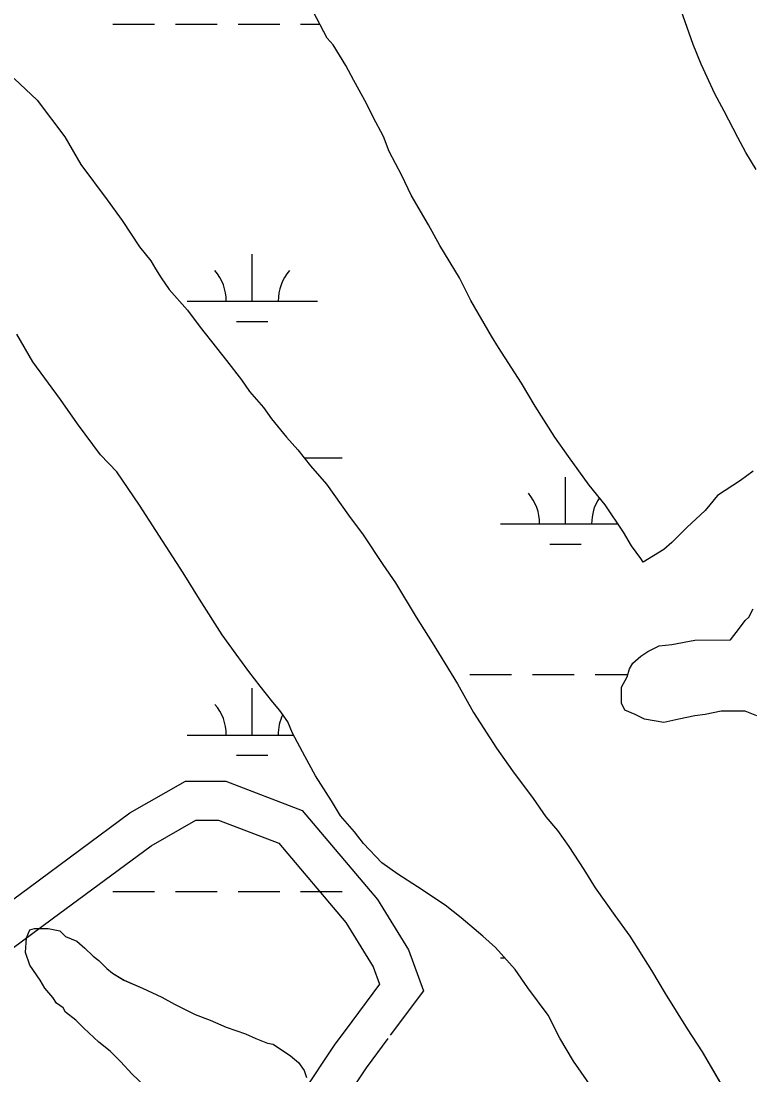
# Model space of a CAD drawing. Extents: x 3177185 to 3215018, y 812988 to 838321.
# Drawn here: x 3209115 to 3209675, y 821072 to 821880 of the extents above; entities that cross this region are included whole.
import ezdxf

# ---------------------------------------------------------------- set-up
doc = ezdxf.new("R2010")
doc.units = 0
for name, color, linetype in [('V-ROAD-CNTR', 7, 'Continuous'), ('V-SITE-VEGE', 7, 'Continuous'), ('V-WETL-SWMP', 7, 'Continuous')]:
    doc.layers.add(name, color=color, linetype=linetype)

msp = doc.modelspace()

# ---------------------------------------------------------------- linework, layer by layer
at = {"layer": 'V-ROAD-CNTR'}
for points in [[(3208971.44, 821094.76), (3209035, 821152.54), (3209120.67, 821215.73), (3209198.02, 821272.85), (3209240.72, 821297.25), (3209271.73, 821297.25), (3209330.32, 821274.83), (3209388.19, 821206.34), (3209411.9, 821167.86), (3209423.26, 821136.5), (3209397.86, 821102.37)], [(3208991.62, 821072.56), (3209054.04, 821129.31), (3209138.48, 821191.6), (3209214.43, 821247.67), (3209248.69, 821267.25), (3209266.19, 821267.25), (3209312.39, 821249.57), (3209363.83, 821188.7), (3209384.75, 821154.74), (3209389.56, 821141.46), (3209368.35, 821112.97)], [(3209368.35, 821112.97), (3209354.74, 821094.68), (3209330.04, 821057.44), (3209286.65, 821005.23), (3209171.9, 820860.1), (3209089.58, 820775.87), (3209087.02, 820740.58), (3209067.93, 820708.76), (3209006.52, 820665.87), (3208939.44, 820605.65), (3208911.76, 820556.84), (3208839.42, 820483.65), (3208756.21, 820390.85), (3208687.49, 820341.28)], [(3209396.03, 821099.91), (3209379.29, 821077.42), (3209354.15, 821039.51), (3209309.96, 820986.34), (3209194.46, 820840.26), (3209118.71, 820762.75), (3209116.42, 820731.28), (3209090.37, 820687.83), (3209025.2, 820642.32), (3208963.12, 820586.6), (3208935.89, 820538.58), (3208861.27, 820463.08), (3208776.38, 820368.42), (3208712.2, 820322.11)]]:
    msp.add_lwpolyline(points, dxfattribs=at)
at = {"layer": 'V-SITE-VEGE'}
for points in [[(3209676.3, 821534.87), (3209666.63, 821527.82), (3209649.04, 821516.36), (3209639.37, 821504.92), (3209625.3, 821491.71), (3209613.87, 821480.26), (3209607.72, 821474.97), (3209591.89, 821465.28), (3209590.12, 821467.92), (3209583.08, 821477.59), (3209576.91, 821488.14), (3209562.81, 821509.25), (3209550.48, 821524.2), (3209534.62, 821546.18), (3209524.05, 821561.13), (3209509.07, 821584.88), (3209498.49, 821602.47), (3209480.87, 821629.73), (3209475.58, 821638.52), (3209459.72, 821665.79), (3209450.91, 821683.38), (3209435.93, 821708), (3209427.11, 821723.84), (3209413.89, 821746.7), (3209406.84, 821761.66), (3209397.15, 821780.13), (3209392.73, 821791.56), (3209384.8, 821806.51), (3209379.52, 821817.07), (3209369.82, 821834.66), (3209363.65, 821846.09), (3209353.96, 821861.92), (3209349.55, 821867.2), (3209331.04, 821902.38)], [(3209678.74, 821766.29), (3209670.81, 821779.49), (3209664.64, 821790.92), (3209654.06, 821811.15), (3209647.01, 821824.34), (3209636.43, 821847.21), (3209630.26, 821862.16), (3209615.26, 821905.27)], [(3209109.36, 821836.19), (3209126.97, 821819.49), (3209148.11, 821791.35), (3209160.45, 821770.24), (3209180.71, 821742.98), (3209192.17, 821727.15), (3209205.38, 821706.92), (3209214.19, 821696.37), (3209217.72, 821690.22), (3209222.12, 821683.18), (3209228.29, 821674.39), (3209242.38, 821658.56), (3209252.07, 821645.37), (3209264.41, 821629.54), (3209272.33, 821619.87), (3209283.79, 821604.92), (3209289.95, 821596.13), (3209300.53, 821583.82), (3209306.69, 821575.02), (3209318.14, 821560.95), (3209326.95, 821551.28), (3209336.64, 821538.97), (3209348.97, 821524.9), (3209365.71, 821501.16), (3209377.16, 821486.21), (3209392.14, 821463.34), (3209401.83, 821449.28), (3209417.7, 821422.89), (3209430.03, 821403.54), (3209449.42, 821371.88), (3209461.76, 821349.89), (3209479.38, 821322.63), (3209491.71, 821305.04), (3209507.57, 821283.94), (3209517.26, 821269.87), (3209526.07, 821259.32), (3209534.88, 821247.01), (3209546.34, 821229.42), (3209555.15, 821215.35), (3209570.12, 821194.24), (3209581.58, 821178.41), (3209598.32, 821152.03), (3209608.89, 821134.44), (3209625.64, 821107.18), (3209637.09, 821089.59), (3209663.53, 821044.73)], [(3209554.4, 821059.6), (3209538.54, 821082.46), (3209527.97, 821100.05), (3209519.15, 821117.64), (3209503.3, 821138.74), (3209493.6, 821152.82), (3209478.63, 821169.52), (3209468.95, 821178.31), (3209452.21, 821192.38), (3209439.89, 821202.04), (3209418.75, 821216.11), (3209403.79, 821225.77), (3209391.46, 821234.56), (3209377.37, 821249.51), (3209370.32, 821258.3), (3209359.75, 821270.61), (3209352.7, 821282.04), (3209340.37, 821301.39), (3209332.44, 821316.34), (3209322.74, 821333.93), (3209319.21, 821342.73), (3209313.04, 821351.52), (3209307.76, 821357.68), (3209298.07, 821369.99), (3209289.26, 821381.42), (3209279.57, 821394.61), (3209269, 821409.56), (3209251.37, 821436.83), (3209239.04, 821457.05), (3209217.89, 821489.59), (3209205.56, 821508.94), (3209187.94, 821534.44), (3209175.6, 821547.63), (3209157.98, 821571.37), (3209144.77, 821589.84), (3209123.63, 821618.86), (3209111.29, 821639.97)], [(3209679.1, 821347.44), (3209670.3, 821350.95), (3209651.82, 821350.94), (3209639.5, 821348.29), (3209631.58, 821347.4), (3209619.27, 821344.75), (3209607.83, 821342.1), (3209592.87, 821344.73), (3209585.83, 821348.24), (3209577.91, 821351.76), (3209575.26, 821357.03), (3209575.25, 821369.35), (3209579.64, 821377.27), (3209581.4, 821383.44), (3209584.04, 821387.84), (3209590.19, 821393.12), (3209595.47, 821396.65), (3209604.26, 821401.05), (3209613.94, 821401.94), (3209631.53, 821405.48), (3209658.81, 821405.5), (3209661.45, 821409.02), (3209664.97, 821413.43), (3209670.24, 821420.47), (3209672.88, 821423.11), (3209676.39, 821429.28)], [(3209213.87, 821059.3), (3209199.78, 821072.49), (3209190.97, 821082.16), (3209183.04, 821090.07), (3209174.24, 821097.1), (3209162.79, 821107.65), (3209156.62, 821113.8), (3209148.7, 821119.96), (3209146.94, 821123.47), (3209141.65, 821126.99), (3209139.01, 821131.39), (3209132.84, 821138.42), (3209129.32, 821144.58), (3209121.39, 821156.01), (3209117.86, 821165.69), (3209118.73, 821177.13), (3209121.37, 821183.29), (3209124.89, 821184.17), (3209135.45, 821184.18), (3209144.25, 821182.43), (3209148.65, 821178.03), (3209157.45, 821174.52), (3209163.62, 821169.25), (3209169.78, 821163.09), (3209174.18, 821159.58), (3209180.35, 821153.42), (3209184.75, 821149.91), (3209193.56, 821144.64), (3209207.64, 821138.49), (3209222.6, 821131.46), (3209232.29, 821126.19), (3209248.13, 821118.28), (3209259.58, 821113.89), (3209271.9, 821108.62), (3209286.86, 821103.36), (3209294.79, 821099.85), (3209303.59, 821096.33), (3209307.99, 821095.46), (3209321.2, 821086.67), (3209327.36, 821081.4), (3209331.76, 821075.24), (3209333.53, 821069.96)]]:
    msp.add_lwpolyline(points, dxfattribs=at)
at = {"layer": 'V-WETL-SWMP'}
for p, q in [((3209349.55, 821867.2), (3209331.04, 821902.38)), ((3209185.08, 821877.9), (3209217.08, 821877.9)), ((3209233.08, 821877.9), (3209265.08, 821877.9)), ((3209281.08, 821877.9), (3209313.08, 821877.9)), ((3209329.08, 821877.9), (3209343.92, 821877.9)), ((3209353.96, 821861.92), (3209349.55, 821867.2)), ((3209363.65, 821846.09), (3209353.96, 821861.92)), ((3209369.82, 821834.66), (3209363.65, 821846.09)), ((3209109.36, 821836.19), (3209126.97, 821819.49)), ((3209379.52, 821817.07), (3209369.82, 821834.66)), ((3209126.97, 821819.49), (3209148.11, 821791.35)), ((3209384.8, 821806.51), (3209379.52, 821817.07)), ((3209392.74, 821791.56), (3209384.8, 821806.51)), ((3209148.11, 821791.35), (3209160.45, 821770.24)), ((3209397.15, 821780.13), (3209392.74, 821791.56)), ((3209406.84, 821761.66), (3209397.15, 821780.13)), ((3209160.45, 821770.24), (3209180.71, 821742.98)), ((3209413.89, 821746.7), (3209406.84, 821761.66)), ((3209427.11, 821723.84), (3209413.89, 821746.7)), ((3209180.71, 821742.98), (3209192.17, 821727.15)), ((3209192.17, 821727.15), (3209205.38, 821706.92)), ((3209435.93, 821708), (3209427.11, 821723.84)), ((3209205.38, 821706.92), (3209214.19, 821696.37)), ((3209450.91, 821683.38), (3209435.93, 821708)), ((3209214.19, 821696.37), (3209217.72, 821690.22)), ((3209291.93, 821665.3), (3209291.93, 821701.3)), ((3209217.72, 821690.22), (3209222.12, 821683.18)), ((3209222.12, 821683.18), (3209228.29, 821674.39)), ((3209459.72, 821665.79), (3209450.91, 821683.38)), ((3209228.29, 821674.39), (3209242.38, 821658.56)), ((3209241.93, 821665.3), (3209341.93, 821665.3)), ((3209475.58, 821638.52), (3209459.72, 821665.79)), ((3209242.38, 821658.56), (3209252.07, 821645.37)), ((3209279.93, 821649.87), (3209303.93, 821649.87)), ((3209123.63, 821618.86), (3209111.29, 821639.97)), ((3209252.07, 821645.37), (3209264.41, 821629.54)), ((3209480.87, 821629.73), (3209475.58, 821638.52)), ((3209264.41, 821629.54), (3209272.33, 821619.87)), ((3209498.49, 821602.47), (3209480.87, 821629.73)), ((3209144.77, 821589.84), (3209123.63, 821618.86)), ((3209272.33, 821619.87), (3209283.79, 821604.92)), ((3209283.79, 821604.92), (3209289.95, 821596.13)), ((3209509.07, 821584.88), (3209498.49, 821602.47)), ((3209289.95, 821596.13), (3209300.52, 821583.82)), ((3209157.99, 821571.37), (3209144.77, 821589.84)), ((3209300.52, 821583.82), (3209306.69, 821575.02)), ((3209524.05, 821561.13), (3209509.07, 821584.88)), ((3209306.69, 821575.02), (3209318.14, 821560.95)), ((3209175.6, 821547.63), (3209157.99, 821571.37)), ((3209318.14, 821560.95), (3209326.95, 821551.28)), ((3209534.62, 821546.18), (3209524.05, 821561.13)), ((3209326.95, 821551.28), (3209336.64, 821538.97)), ((3209187.94, 821534.44), (3209175.6, 821547.63)), ((3209331.72, 821545.23), (3209361.08, 821545.23)), ((3209550.48, 821524.2), (3209534.62, 821546.18)), ((3209205.56, 821508.94), (3209187.94, 821534.44)), ((3209336.64, 821538.97), (3209348.97, 821524.9)), ((3209676.3, 821534.87), (3209666.63, 821527.82)), ((3209532.4, 821494.48), (3209532.4, 821530.48)), ((3209666.63, 821527.82), (3209649.04, 821516.36)), ((3209348.97, 821524.9), (3209365.71, 821501.16)), ((3209562.81, 821509.25), (3209550.48, 821524.2)), ((3209649.04, 821516.36), (3209639.37, 821504.92)), ((3209217.89, 821489.59), (3209205.56, 821508.94)), ((3209576.91, 821488.14), (3209562.81, 821509.25)), ((3209639.37, 821504.92), (3209625.3, 821491.71)), ((3209365.71, 821501.16), (3209377.16, 821486.21)), ((3209482.4, 821494.48), (3209572.67, 821494.48)), ((3209239.04, 821457.05), (3209217.89, 821489.59)), ((3209377.16, 821486.21), (3209392.14, 821463.34)), ((3209583.08, 821477.59), (3209576.91, 821488.14)), ((3209625.3, 821491.71), (3209613.87, 821480.26)), ((3209520.4, 821479.05), (3209544.4, 821479.05)), ((3209590.12, 821467.92), (3209583.08, 821477.59)), ((3209613.87, 821480.26), (3209607.72, 821474.97)), ((3209607.72, 821474.97), (3209591.89, 821465.28)), ((3209392.14, 821463.34), (3209401.83, 821449.27)), ((3209591.89, 821465.28), (3209590.12, 821467.92)), ((3209251.38, 821436.82), (3209239.04, 821457.05)), ((3209401.83, 821449.27), (3209417.7, 821422.89)), ((3209269, 821409.56), (3209251.38, 821436.82)), ((3209672.88, 821423.11), (3209676.39, 821429.27)), ((3209417.7, 821422.89), (3209430.03, 821403.54)), ((3209670.24, 821420.47), (3209672.88, 821423.11)), ((3209661.45, 821409.02), (3209664.97, 821413.43)), ((3209664.97, 821413.43), (3209670.24, 821420.47)), ((3209279.57, 821394.61), (3209269, 821409.56)), ((3209613.94, 821401.94), (3209631.54, 821405.48)), ((3209631.54, 821405.48), (3209658.81, 821405.5)), ((3209658.81, 821405.5), (3209661.45, 821409.02)), ((3209430.03, 821403.54), (3209449.42, 821371.88)), ((3209590.19, 821393.12), (3209595.47, 821396.65)), ((3209595.47, 821396.65), (3209604.26, 821401.05)), ((3209604.26, 821401.05), (3209613.94, 821401.94)), ((3209289.26, 821381.42), (3209279.57, 821394.61)), ((3209584.03, 821387.84), (3209590.19, 821393.12)), ((3209298.07, 821369.99), (3209289.26, 821381.42)), ((3209579.64, 821377.27), (3209581.4, 821383.44)), ((3209581.4, 821383.44), (3209584.03, 821387.84)), ((3209458.99, 821379.05), (3209490.99, 821379.05)), ((3209506.99, 821379.05), (3209538.99, 821379.05)), ((3209554.99, 821379.05), (3209580.15, 821379.05)), ((3209575.25, 821369.35), (3209579.64, 821377.27)), ((3209291.93, 821332.62), (3209291.93, 821368.62)), ((3209307.76, 821357.68), (3209298.07, 821369.99)), ((3209449.42, 821371.88), (3209461.76, 821349.89)), ((3209575.26, 821357.03), (3209575.25, 821369.35)), ((3209313.05, 821351.52), (3209307.76, 821357.68)), ((3209577.91, 821351.75), (3209575.26, 821357.03)), ((3209319.21, 821342.73), (3209313.05, 821351.52)), ((3209461.76, 821349.89), (3209479.38, 821322.63)), ((3209585.83, 821348.24), (3209577.91, 821351.75)), ((3209592.87, 821344.73), (3209585.83, 821348.24)), ((3209639.51, 821348.29), (3209631.59, 821347.4)), ((3209651.82, 821350.94), (3209639.51, 821348.29)), ((3209670.3, 821350.95), (3209651.82, 821350.94)), ((3209679.1, 821347.44), (3209670.3, 821350.95)), ((3209322.74, 821333.93), (3209319.21, 821342.73)), ((3209607.83, 821342.1), (3209592.87, 821344.73)), ((3209619.27, 821344.75), (3209607.83, 821342.1)), ((3209631.59, 821347.4), (3209619.27, 821344.75)), ((3209241.93, 821332.62), (3209323.46, 821332.62)), ((3209332.44, 821316.34), (3209322.74, 821333.93)), ((3209279.93, 821317.19), (3209303.93, 821317.19)), ((3209340.37, 821301.39), (3209332.44, 821316.34)), ((3209479.38, 821322.63), (3209491.71, 821305.04)), ((3209352.7, 821282.04), (3209340.37, 821301.39)), ((3209491.71, 821305.04), (3209507.57, 821283.94)), ((3209507.57, 821283.94), (3209517.26, 821269.87)), ((3209359.75, 821270.61), (3209352.7, 821282.04)), ((3209370.32, 821258.3), (3209359.75, 821270.61)), ((3209517.26, 821269.87), (3209526.07, 821259.32)), ((3209526.07, 821259.32), (3209534.88, 821247)), ((3209377.37, 821249.51), (3209370.32, 821258.3)), ((3209391.46, 821234.56), (3209377.37, 821249.51)), ((3209534.88, 821247), (3209546.34, 821229.42)), ((3209403.79, 821225.77), (3209391.46, 821234.56)), ((3209546.34, 821229.42), (3209555.15, 821215.34)), ((3209418.76, 821216.11), (3209403.79, 821225.77)), ((3209185.08, 821212.55), (3209217.08, 821212.55)), ((3209233.08, 821212.55), (3209265.08, 821212.55)), ((3209281.08, 821212.55), (3209313.08, 821212.55)), ((3209329.08, 821212.55), (3209361.08, 821212.55)), ((3209439.89, 821202.04), (3209418.76, 821216.11)), ((3209555.15, 821215.34), (3209570.12, 821194.24)), ((3209452.21, 821192.38), (3209439.89, 821202.04)), ((3209468.95, 821178.31), (3209452.21, 821192.38)), ((3209570.12, 821194.24), (3209581.58, 821178.41)), ((3209118.73, 821177.13), (3209121.37, 821183.29)), ((3209121.37, 821183.29), (3209124.89, 821184.17)), ((3209124.89, 821184.17), (3209135.44, 821184.18)), ((3209135.44, 821184.18), (3209144.25, 821182.43)), ((3209144.25, 821182.43), (3209148.65, 821178.03)), ((3209478.63, 821169.52), (3209468.95, 821178.31)), ((3209581.58, 821178.41), (3209598.32, 821152.03)), ((3209117.86, 821165.69), (3209118.73, 821177.13)), ((3209148.65, 821178.03), (3209157.45, 821174.52)), ((3209157.45, 821174.52), (3209163.62, 821169.25)), ((3209121.39, 821156.01), (3209117.86, 821165.69)), ((3209163.62, 821169.25), (3209169.78, 821163.09)), ((3209169.78, 821163.09), (3209174.18, 821159.58)), ((3209493.61, 821152.82), (3209478.63, 821169.52)), ((3209129.32, 821144.58), (3209121.39, 821156.01)), ((3209174.18, 821159.58), (3209180.35, 821153.42)), ((3209482.4, 821161.81), (3209485.55, 821161.81)), ((3209180.35, 821153.42), (3209184.75, 821149.91)), ((3209184.75, 821149.91), (3209193.55, 821144.63)), ((3209503.3, 821138.74), (3209493.61, 821152.82)), ((3209598.32, 821152.03), (3209608.89, 821134.44)), ((3209132.84, 821138.42), (3209129.32, 821144.58)), ((3209139.01, 821131.39), (3209132.84, 821138.42)), ((3209193.55, 821144.63), (3209207.64, 821138.49)), ((3209207.64, 821138.49), (3209222.6, 821131.46)), ((3209519.15, 821117.64), (3209503.3, 821138.74)), ((3209141.65, 821126.99), (3209139.01, 821131.39)), ((3209222.6, 821131.46), (3209232.29, 821126.19)), ((3209608.89, 821134.44), (3209625.64, 821107.17)), ((3209146.94, 821123.47), (3209141.65, 821126.99)), ((3209148.7, 821119.96), (3209146.94, 821123.47)), ((3209232.29, 821126.19), (3209248.13, 821118.28)), ((3209156.62, 821113.8), (3209148.7, 821119.96)), ((3209162.79, 821107.65), (3209156.62, 821113.8)), ((3209248.13, 821118.28), (3209259.58, 821113.89)), ((3209259.58, 821113.89), (3209271.9, 821108.62)), ((3209527.97, 821100.05), (3209519.15, 821117.64)), ((3209174.24, 821097.1), (3209162.79, 821107.65)), ((3209271.9, 821108.62), (3209286.86, 821103.36)), ((3209625.64, 821107.17), (3209637.09, 821089.58)), ((3209286.86, 821103.36), (3209294.79, 821099.85)), ((3209294.79, 821099.85), (3209303.59, 821096.33)), ((3209538.54, 821082.46), (3209527.97, 821100.05)), ((3209183.04, 821090.07), (3209174.24, 821097.1)), ((3209190.97, 821082.16), (3209183.04, 821090.07)), ((3209303.59, 821096.33), (3209307.99, 821095.46)), ((3209307.99, 821095.46), (3209321.2, 821086.67)), ((3209637.09, 821089.58), (3209663.53, 821044.73)), ((3209199.78, 821072.48), (3209190.97, 821082.16)), ((3209321.2, 821086.67), (3209327.36, 821081.4)), ((3209327.36, 821081.4), (3209331.77, 821075.24)), ((3209554.4, 821059.59), (3209538.54, 821082.46)), ((3209331.77, 821075.24), (3209333.53, 821069.96)), ((3209213.87, 821059.3), (3209199.78, 821072.48))]:
    msp.add_line(p, q, dxfattribs=at)
msp.add_lwpolyline([(3209678.74, 821766.29), (3209670.81, 821779.48), (3209664.64, 821790.92), (3209654.06, 821811.15), (3209647.01, 821824.34), (3209636.43, 821847.21), (3209630.26, 821862.16), (3209615.26, 821905.27)], dxfattribs=at)
for centre, start, end in [((3209236.68, 821665.77), 359.22818, 40.77184), ((3209347.17, 821665.77), 139.22818, 180.77184), ((3209477.16, 821494.96), 359.22818, 40.77184), ((3209587.64, 821494.96), 146.10581, 180.77184), ((3209236.68, 821333.1), 359.22818, 40.77184), ((3209347.17, 821333.1), 154.54568, 180.77184)]:
    msp.add_arc(centre, 35.25, start, end, dxfattribs=at)

doc.saveas('drawing.dxf')
